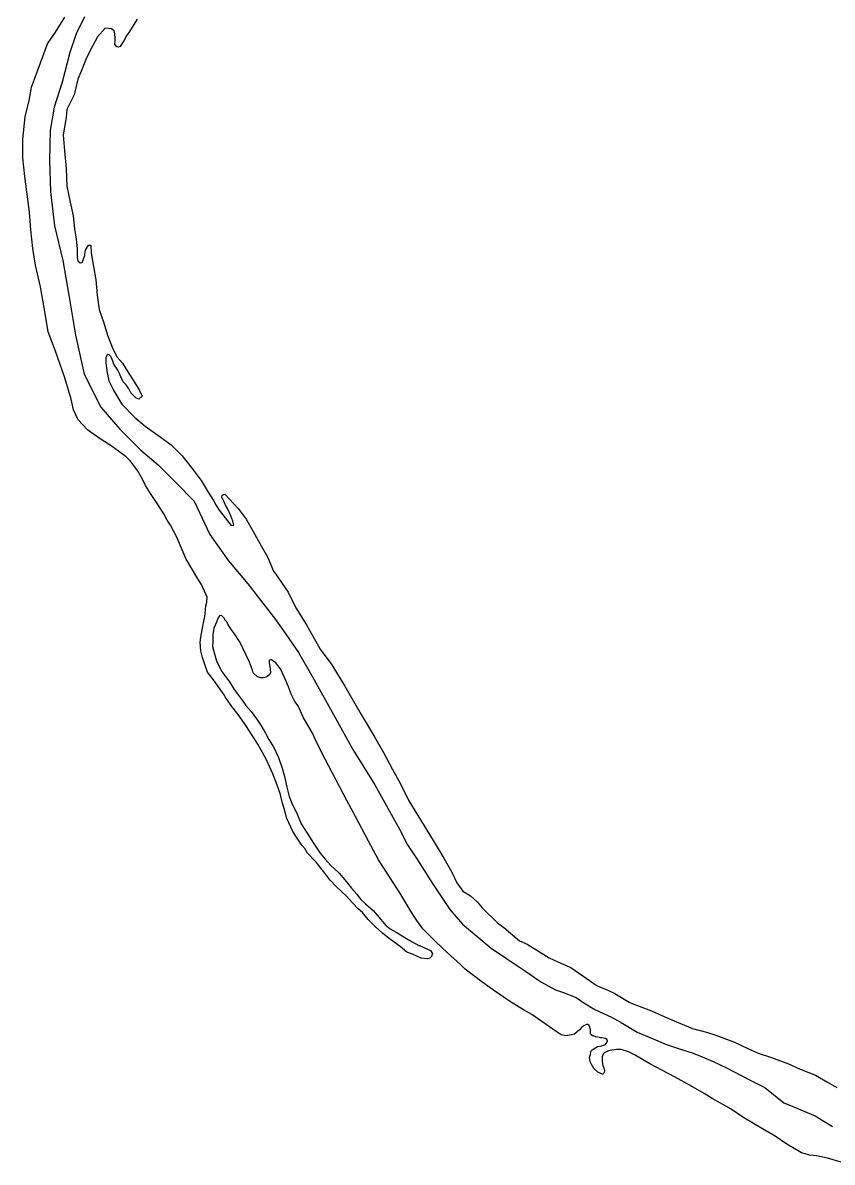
# Model space of a CAD drawing. Extents: x 31699 to 244310, y -8841 to 11474.
# Drawn here: x 148885.9 to 149098.4, y -803.3 to -504.4 of the extents above; entities that cross this region are included whole.
import ezdxf

# ---------------------------------------------------------------- set-up
doc = ezdxf.new("R2010")
doc.units = 0
doc.layers.add('R_Draft', color=7, linetype='Continuous')
doc.layers.add('R_Logo', color=7, linetype='Continuous')

msp = doc.modelspace()

# ---------------------------------------------------------------- linework, layer by layer
at = {"layer": 'R_Draft'}
for points in [[(148889.2, -567.94), (148888.48, -563.55), (148888.01, -558.68), (148887.68, -554.01), (148886.41, -544.68), (148885.88, -539.82), (148885.92, -537.95), (148885.94, -534.87), (148886.53, -529.06), (148887.53, -524.77), (148888.21, -521.29), (148888.98, -519.14), (148889.94, -516.52), (148892.38, -509.88), (148894.46, -506.78), (148896.94, -502.87)], [(148889.2, -567.94), (148888.48, -563.55), (148888.01, -558.68), (148887.68, -554.01), (148886.41, -544.68), (148885.88, -539.82), (148885.92, -537.95), (148885.94, -534.87), (148886.53, -529.06), (148887.53, -524.77), (148888.21, -521.29), (148888.98, -519.14), (148889.94, -516.52), (148892.38, -509.88), (148894.46, -506.78), (148896.94, -502.87)], [(148915.91, -503.4), (148913.76, -506.9), (148913.24, -507.64), (148912.46, -509.06), (148912.07, -509.66), (148911.42, -510.54), (148910.89, -510.75), (148910.62, -510.69), (148910.02, -510.03), (148910.14, -509.22), (148910.13, -508.36), (148910.04, -507.22), (148909.9, -506.49), (148909.16, -505.97), (148907.56, -505.79), (148905.53, -508.02), (148904.17, -510.51), (148902.68, -513.4), (148901.26, -516.9), (148900.36, -519.18), (148899.42, -523.26), (148897.48, -527.1), (148897.24, -529.24), (148896.51, -533.72), (148896.83, -537.99), (148897.3, -542.66), (148897.43, -547.26), (148898.36, -551.46), (148899.07, -555.05), (148899.45, -558.32), (148899.89, -561.18), (148900.19, -563.65), (148900.16, -565.98), (148900.37, -566.78), (148900.91, -567.38), (148901.51, -567.23), (148902.15, -565.42), (148902.14, -565.09), (148902.33, -564.02), (148903.17, -562.74), (148903.71, -562.73), (148903.8, -564.8), (148905.03, -571.79), (148905.42, -575.86), (148905.94, -579.59), (148907.19, -583.11), (148908.16, -586.3), (148909.55, -589.95), (148910.71, -592.14), (148912.06, -593.66), (148913.29, -595.71), (148915.33, -598.82), (148916.48, -600.67), (148917.24, -602.33), (148916.32, -603.14), (148915.58, -602.75), (148914.3, -601.5), (148913.69, -600.44), (148913.01, -599.38), (148912.2, -598.53), (148911.65, -597.27), (148911.3, -596.4), (148910.82, -595.48), (148909.8, -593.96), (148909.52, -593.16), (148909.18, -592.3), (148908.97, -591.9), (148908.57, -591.5), (148908.1, -591.38), (148907.65, -592.18), (148907.73, -593.52), (148907.96, -595.72), (148908.47, -598.31), (148909.77, -600.97), (148911.88, -604.41), (148915.19, -607.83), (148918.02, -610.2), (148921.98, -613.01), (148924.81, -615.11), (148927.78, -618), (148930.35, -621.3), (148932.73, -624.47)], [(148915.91, -503.4), (148913.76, -506.9), (148913.24, -507.64), (148912.46, -509.06), (148912.07, -509.66), (148911.42, -510.54), (148910.89, -510.75), (148910.62, -510.69), (148910.02, -510.03), (148910.14, -509.22), (148910.13, -508.36), (148910.04, -507.22), (148909.9, -506.49), (148909.16, -505.97), (148907.56, -505.79), (148905.53, -508.02), (148904.17, -510.51), (148902.68, -513.4), (148901.26, -516.9), (148900.36, -519.18), (148899.42, -523.26), (148897.48, -527.1), (148897.24, -529.24), (148896.51, -533.72), (148896.83, -537.99), (148897.3, -542.66), (148897.43, -547.26), (148898.36, -551.46), (148899.07, -555.05), (148899.45, -558.32), (148899.89, -561.18), (148900.19, -563.65), (148900.16, -565.98), (148900.37, -566.78), (148900.91, -567.38), (148901.51, -567.23), (148902.15, -565.42), (148902.14, -565.09), (148902.33, -564.02), (148903.17, -562.74), (148903.71, -562.73), (148903.8, -564.8), (148905.03, -571.79), (148905.42, -575.86), (148905.94, -579.59), (148907.19, -583.11), (148908.16, -586.3), (148909.55, -589.95), (148910.71, -592.14), (148912.06, -593.66), (148913.29, -595.71), (148915.33, -598.82), (148916.48, -600.67), (148917.24, -602.33), (148916.32, -603.14), (148915.58, -602.75), (148914.3, -601.5), (148913.69, -600.44), (148913.01, -599.38), (148912.2, -598.53), (148911.65, -597.27), (148911.3, -596.4), (148910.82, -595.48), (148909.8, -593.96), (148909.52, -593.16), (148909.18, -592.3), (148908.97, -591.9), (148908.57, -591.5), (148908.1, -591.38), (148907.65, -592.18), (148907.73, -593.52), (148907.96, -595.72), (148908.47, -598.31), (148909.77, -600.97), (148911.88, -604.41), (148915.19, -607.83), (148918.02, -610.2), (148921.98, -613.01), (148924.81, -615.11), (148927.78, -618), (148930.35, -621.3), (148932.73, -624.47)], [(148973.59, -733.05), (148974.54, -734.31), (148975.88, -735.56), (148977.9, -737.26), (148978.92, -738.52), (148981.29, -741.36), (148981.49, -741.42), (148982.36, -742.07), (148983.97, -742.99), (148986.66, -744.62), (148988.14, -745.53), (148989.88, -746.44), (148990.08, -746.5), (148991.02, -746.89), (148992.02, -747.34), (148992.96, -747.8), (148993.5, -748.59), (148993.25, -749.33), (148992.79, -749.8), (148992.13, -750.01), (148990.52, -749.77), (148988.18, -748.73), (148986.71, -748.22), (148984.96, -746.71), (148982.47, -744.88), (148980.39, -743.3), (148978.43, -741.46), (148976.61, -739.69), (148975.05, -737.84), (148973.97, -736.85), (148972.42, -735.21), (148970.86, -733.56), (148968.23, -731.06), (148966.48, -729.22), (148964.92, -727.17), (148962.89, -724.59), (148960.66, -722.22), (148959.91, -721.03), (148959.16, -720.11), (148957.74, -718.06), (148956.78, -716.53), (148955.2, -713.15), (148954.5, -710.56), (148954.08, -709.1), (148953.45, -706.63), (148952.69, -704.44), (148951.58, -701.45), (148950, -697.94), (148948.84, -695.82), (148947.61, -693.63), (148945.77, -690.72), (148944.14, -688.21), (148942.44, -685.83), (148940.75, -683.78), (148939.05, -681.27), (148938.98, -681), (148938.37, -680.08), (148937.49, -678.89), (148935.93, -676.77), (148934.43, -674.72), (148933.74, -673), (148933.11, -670.87), (148932.62, -669.14), (148932.46, -666.87), (148932.64, -665.54), (148933.07, -663.19), (148933.38, -661.79), (148933.69, -660.18), (148933.87, -658.38), (148933.99, -657.37), (148934.17, -656.37), (148934.29, -655.1), (148932.78, -651.71), (148931.89, -650.26), (148928.82, -645.09), (148928, -643.24), (148926.21, -639.12), (148924.64, -636.21), (148923.82, -634.88), (148922.93, -633.23), (148921.16, -630.51), (148919.4, -627.87), (148918.1, -625.75), (148917.28, -624.09), (148915.98, -621.84), (148914.15, -619.4), (148913.01, -618.28), (148910.99, -616.77), (148909.11, -615.4), (148906.76, -613.9), (148904.47, -612.33), (148902.86, -611.15), (148900.42, -608.51), (148899.19, -605.93), (148898.55, -603.13), (148896.94, -597.54), (148894.45, -590.5), (148892.58, -585.46), (148891.78, -580.66), (148890.55, -573.67), (148889.2, -567.94)], [(148973.59, -733.05), (148974.54, -734.31), (148975.88, -735.56), (148977.9, -737.26), (148978.92, -738.52), (148981.29, -741.36), (148981.49, -741.42), (148982.36, -742.07), (148983.97, -742.99), (148986.66, -744.62), (148988.14, -745.53), (148989.88, -746.44), (148990.08, -746.5), (148991.02, -746.89), (148992.02, -747.34), (148992.96, -747.8), (148993.5, -748.59), (148993.25, -749.33), (148992.79, -749.8), (148992.13, -750.01), (148990.52, -749.77), (148988.18, -748.73), (148986.71, -748.22), (148984.96, -746.71), (148982.47, -744.88), (148980.39, -743.3), (148978.43, -741.46), (148976.61, -739.69), (148975.05, -737.84), (148973.97, -736.85), (148972.42, -735.21), (148970.86, -733.56), (148968.23, -731.06), (148966.48, -729.22), (148964.92, -727.17), (148962.89, -724.59), (148960.66, -722.22), (148959.91, -721.03), (148959.16, -720.11), (148957.74, -718.06), (148956.78, -716.53), (148955.2, -713.15), (148954.5, -710.56), (148954.08, -709.1), (148953.45, -706.63), (148952.69, -704.44), (148951.58, -701.45), (148950, -697.94), (148948.84, -695.82), (148947.61, -693.63), (148945.77, -690.72), (148944.14, -688.21), (148942.44, -685.83), (148940.75, -683.78), (148939.05, -681.27), (148938.98, -681), (148938.37, -680.08), (148937.49, -678.89), (148935.93, -676.77), (148934.43, -674.72), (148933.74, -673), (148933.11, -670.87), (148932.62, -669.14), (148932.46, -666.87), (148932.64, -665.54), (148933.07, -663.19), (148933.38, -661.79), (148933.69, -660.18), (148933.87, -658.38), (148933.99, -657.37), (148934.17, -656.37), (148934.29, -655.1), (148932.78, -651.71), (148931.89, -650.26), (148928.82, -645.09), (148928, -643.24), (148926.21, -639.12), (148924.64, -636.21), (148923.82, -634.88), (148922.93, -633.23), (148921.16, -630.51), (148919.4, -627.87), (148918.1, -625.75), (148917.28, -624.09), (148915.98, -621.84), (148914.15, -619.4), (148913.01, -618.28), (148910.99, -616.77), (148909.11, -615.4), (148906.76, -613.9), (148904.47, -612.33), (148902.86, -611.15), (148900.42, -608.51), (148899.19, -605.93), (148898.55, -603.13), (148896.94, -597.54), (148894.45, -590.5), (148892.58, -585.46), (148891.78, -580.66), (148890.55, -573.67), (148889.2, -567.94)], [(148932.73, -624.47), (148934.56, -627.52), (148935.93, -629.7), (148936.61, -630.83), (148937.43, -632.22), (148939.05, -634.26), (148940.61, -636.31), (148941.28, -636.17), (148941.06, -635.17), (148940.51, -633.71), (148939.62, -631.79), (148939, -630.79), (148938.66, -629.86), (148938.11, -628.8), (148938.24, -628.33), (148938.9, -628.06), (148940.18, -629.37), (148942.48, -631.81), (148944.58, -634.59), (148945.95, -637.04), (148948.13, -641.01), (148950.11, -644.52), (148951.69, -648.24), (148952.24, -648.97), (148955.56, -653.79), (148957.62, -657.9), (148960.41, -662.34), (148963.96, -668.69), (148967.08, -672.86), (148970.49, -678.42), (148974.72, -685.83), (148978.26, -691.72), (148980.58, -695.83), (148982.97, -700.27), (148984.95, -703.85), (148987.28, -708.55), (148993.68, -718.94), (148996.41, -723.58), (148998.53, -727.22), (148999.9, -730.01), (149001.46, -732.19), (149003.47, -733.43), (149005.22, -735), (149006.51, -736.59), (149010.56, -740.54), (149012.17, -741.78), (149016.35, -745.26), (149018.36, -746.17), (149024.13, -749.69), (149026.41, -750.79), (149029.76, -752.21), (149034.93, -755.88), (149036.48, -756.92), (149037.61, -757.38), (149039.49, -758.22), (149041.36, -759.06), (149045.12, -761.34), (149045.93, -761.73), (149047.73, -762.37), (149050.94, -763.59), (149055.3, -765.53), (149058.58, -766.96), (149061.72, -768.25), (149065.4, -769.26), (149067.87, -770.03), (149072.75, -771.83), (149076.31, -773.51), (149078.98, -774.74), (149082.46, -775.83), (149086.94, -777.5), (149090.02, -778.93), (149094.04, -780.54), (149097.19, -782.36), (149099.67, -783.73)], [(148932.73, -624.47), (148934.56, -627.52), (148935.93, -629.7), (148936.61, -630.83), (148937.43, -632.22), (148939.05, -634.26), (148940.61, -636.31), (148941.28, -636.17), (148941.06, -635.17), (148940.51, -633.71), (148939.62, -631.79), (148939, -630.79), (148938.66, -629.86), (148938.11, -628.8), (148938.24, -628.33), (148938.9, -628.06), (148940.18, -629.37), (148942.48, -631.81), (148944.58, -634.59), (148945.95, -637.04), (148948.13, -641.01), (148950.11, -644.52), (148951.69, -648.24), (148952.24, -648.97), (148955.56, -653.79), (148957.62, -657.9), (148960.41, -662.34), (148963.96, -668.69), (148967.08, -672.86), (148970.49, -678.42), (148974.72, -685.83), (148978.26, -691.72), (148980.58, -695.83), (148982.97, -700.27), (148984.95, -703.85), (148987.28, -708.55), (148993.68, -718.94), (148996.41, -723.58), (148998.53, -727.22), (148999.9, -730.01), (149001.46, -732.19), (149003.47, -733.43), (149005.22, -735), (149006.51, -736.59), (149010.56, -740.54), (149012.17, -741.78), (149016.35, -745.26), (149018.36, -746.17), (149024.13, -749.69), (149026.41, -750.79), (149029.76, -752.21), (149034.93, -755.88), (149036.48, -756.92), (149037.61, -757.38), (149039.49, -758.22), (149041.36, -759.06), (149045.12, -761.34), (149045.93, -761.73), (149047.73, -762.37), (149050.94, -763.59), (149055.3, -765.53), (149058.58, -766.96), (149061.72, -768.25), (149065.4, -769.26), (149067.87, -770.03), (149072.75, -771.83), (149076.31, -773.51), (149078.98, -774.74), (149082.46, -775.83), (149086.94, -777.5), (149090.02, -778.93), (149094.04, -780.54), (149097.19, -782.36), (149099.67, -783.73)], [(149021.9, -766.28), (149019.55, -764.58), (149017.33, -763.34), (149013.71, -761.12), (149010.35, -758.83), (149008.6, -757.59), (149006.45, -756.02), (149002.01, -752.68), (149000.8, -751.43), (148997.43, -748.4), (148994.26, -745.44), (148990.95, -742.09), (148989.39, -739.9), (148988.3, -738.38), (148984.89, -732.69), (148981.36, -727.27), (148979.31, -724.02), (148976.65, -719.12), (148973.23, -712.63), (148970.98, -708.39), (148965.3, -697.58), (148963.18, -693.48), (148961.87, -690.62), (148959.62, -686.78), (148958.18, -683.6), (148957.3, -682.41), (148956.48, -680.69), (148955.65, -678.63), (148954.96, -676.9), (148953.52, -673.92), (148952.98, -673.06), (148952.43, -672.46), (148952.43, -672.4), (148951.22, -671.55), (148950.89, -671.55), (148950.69, -671.62), (148950.56, -671.76), (148950.56, -672.02), (148950.57, -672.42), (148950.64, -672.76), (148950.72, -673.36), (148950.86, -674.09), (148950.94, -674.82), (148950.68, -675.49), (148950.28, -675.7), (148949.76, -676.04), (148949.09, -676.25), (148948.43, -676.26), (148947.49, -675.94), (148946.41, -674.95), (148946.2, -674.22), (148945.44, -672.1), (148943.66, -668.45), (148942.97, -666.99), (148941.48, -664.74), (148940.66, -663.69), (148939.85, -662.3), (148939.44, -661.57), (148938.96, -661.04), (148938.83, -660.64), (148938.76, -660.58), (148938.35, -660.11), (148938.08, -659.85), (148937.55, -659.99), (148937.16, -660.53), (148936.71, -661.67), (148936.07, -663.22), (148935.82, -664.89), (148935.78, -666.83), (148935.74, -668.03), (148936.23, -669.96), (148936.79, -671.75), (148938.09, -674.47), (148940.13, -677.31), (148941.42, -679.3), (148943.45, -682.07), (148944.47, -683.53), (148945.82, -685.04), (148947.25, -686.96), (148948.4, -688.68), (148949.63, -690.73), (148950.52, -692.45), (148951.81, -694.51), (148953.05, -697.16), (148954.09, -700.22), (148954.65, -702.14), (148955.22, -704.94), (148955.86, -707.4), (148956.75, -709.59), (148957.85, -711.78), (148959.02, -714.57), (148960.52, -717.02), (148962.22, -719.6), (148963.98, -722.24), (148965.27, -723.82), (148966.69, -725.41), (148967.7, -726.39), (148968.98, -727.51), (148970.47, -729.23), (148972.17, -731.47), (148973.59, -733.05)], [(149021.9, -766.28), (149019.55, -764.58), (149017.33, -763.34), (149013.71, -761.12), (149010.35, -758.83), (149008.6, -757.59), (149006.45, -756.02), (149002.01, -752.68), (149000.8, -751.43), (148997.43, -748.4), (148994.26, -745.44), (148990.95, -742.09), (148989.39, -739.9), (148988.3, -738.38), (148984.89, -732.69), (148981.36, -727.27), (148979.31, -724.02), (148976.65, -719.12), (148973.23, -712.63), (148970.98, -708.39), (148965.3, -697.58), (148963.18, -693.48), (148961.87, -690.62), (148959.62, -686.78), (148958.18, -683.6), (148957.3, -682.41), (148956.48, -680.69), (148955.65, -678.63), (148954.96, -676.9), (148953.52, -673.92), (148952.98, -673.06), (148952.43, -672.46), (148952.43, -672.4), (148951.22, -671.55), (148950.89, -671.55), (148950.69, -671.62), (148950.56, -671.76), (148950.56, -672.02), (148950.57, -672.42), (148950.64, -672.76), (148950.72, -673.36), (148950.86, -674.09), (148950.94, -674.82), (148950.68, -675.49), (148950.28, -675.7), (148949.76, -676.04), (148949.09, -676.25), (148948.43, -676.26), (148947.49, -675.94), (148946.41, -674.95), (148946.2, -674.22), (148945.44, -672.1), (148943.66, -668.45), (148942.97, -666.99), (148941.48, -664.74), (148940.66, -663.69), (148939.85, -662.3), (148939.44, -661.57), (148938.96, -661.04), (148938.83, -660.64), (148938.76, -660.58), (148938.35, -660.11), (148938.08, -659.85), (148937.55, -659.99), (148937.16, -660.53), (148936.71, -661.67), (148936.07, -663.22), (148935.82, -664.89), (148935.78, -666.83), (148935.74, -668.03), (148936.23, -669.96), (148936.79, -671.75), (148938.09, -674.47), (148940.13, -677.31), (148941.42, -679.3), (148943.45, -682.07), (148944.47, -683.53), (148945.82, -685.04), (148947.25, -686.96), (148948.4, -688.68), (148949.63, -690.73), (148950.52, -692.45), (148951.81, -694.51), (148953.05, -697.16), (148954.09, -700.22), (148954.65, -702.14), (148955.22, -704.94), (148955.86, -707.4), (148956.75, -709.59), (148957.85, -711.78), (148959.02, -714.57), (148960.52, -717.02), (148962.22, -719.6), (148963.98, -722.24), (148965.27, -723.82), (148966.69, -725.41), (148967.7, -726.39), (148968.98, -727.51), (148970.47, -729.23), (148972.17, -731.47), (148973.59, -733.05)], [(149100.75, -803.34), (149097.21, -802.32), (149094.27, -801.7), (149092.6, -801.46), (149090.4, -800.89), (149086.51, -798.61), (149083.48, -796.51), (149080.13, -794.62), (149074.96, -791.56), (149071.87, -789.4), (149066.91, -786.6), (149064.83, -785.29), (149061.27, -783.28), (149057.05, -780.93), (149053.83, -779.24), (149050.54, -777.55), (149046.65, -775.27), (149044.91, -774.36), (149043.04, -773.79), (149041.77, -773.74), (149040.58, -773.96), (149039.71, -774.1), (149038.72, -774.52), (149038.26, -774.99), (149038.01, -775.66), (149038.01, -775.86), (149038.02, -776.87), (149038.1, -777.53), (149038.24, -778), (149038.45, -778.59), (149038.66, -779.39), (149038.59, -779.73), (149038.4, -780.06), (149038.2, -780.27), (149038, -780.2), (149037.47, -780.01), (149036.93, -779.68), (149035.85, -778.77), (149035.51, -778.17), (149035.1, -777.57), (149034.9, -776.98), (149034.68, -775.84), (149034.94, -775.04), (149035.06, -774.37), (149035.19, -774.03), (149035.38, -773.83), (149035.85, -773.56), (149036.51, -773.15), (149036.77, -773.01), (149037.63, -772.86), (149037.96, -772.79), (149038.36, -772.65), (149038.89, -772.45), (149039.09, -772.18), (149039.41, -771.57), (149039.41, -771.44), (149039.21, -771.17), (149038.8, -770.91), (149038, -770.72), (149037.6, -770.73), (149036.87, -770.54), (149036.4, -770.48), (149035.73, -770.22), (149035.53, -770.16), (149035.13, -769.9), (149035.06, -769.83), (149034.92, -769.56), (149034.98, -769.1), (149034.98, -768.56), (149034.91, -768.3), (149034.77, -767.9), (149034.63, -767.5), (149034.49, -767.37), (149034.23, -767.24), (149033.89, -767.18), (149033.23, -767.59), (149032.71, -767.93), (149032.05, -768.6), (149030.8, -769.76), (149028.61, -770.19), (149027.28, -769.94), (149026.2, -769.22), (149021.9, -766.28)], [(149100.75, -803.34), (149097.21, -802.32), (149094.27, -801.7), (149092.6, -801.46), (149090.4, -800.89), (149086.51, -798.61), (149083.48, -796.51), (149080.13, -794.62), (149074.96, -791.56), (149071.87, -789.4), (149066.91, -786.6), (149064.83, -785.29), (149061.27, -783.28), (149057.05, -780.93), (149053.83, -779.24), (149050.54, -777.55), (149046.65, -775.27), (149044.91, -774.36), (149043.04, -773.79), (149041.77, -773.74), (149040.58, -773.96), (149039.71, -774.1), (149038.72, -774.52), (149038.26, -774.99), (149038.01, -775.66), (149038.01, -775.86), (149038.02, -776.87), (149038.1, -777.53), (149038.24, -778), (149038.45, -778.59), (149038.66, -779.39), (149038.59, -779.73), (149038.4, -780.06), (149038.2, -780.27), (149038, -780.2), (149037.47, -780.01), (149036.93, -779.68), (149035.85, -778.77), (149035.51, -778.17), (149035.1, -777.57), (149034.9, -776.98), (149034.68, -775.84), (149034.94, -775.04), (149035.06, -774.37), (149035.19, -774.03), (149035.38, -773.83), (149035.85, -773.56), (149036.51, -773.15), (149036.77, -773.01), (149037.63, -772.86), (149037.96, -772.79), (149038.36, -772.65), (149038.89, -772.45), (149039.09, -772.18), (149039.41, -771.57), (149039.41, -771.44), (149039.21, -771.17), (149038.8, -770.91), (149038, -770.72), (149037.6, -770.73), (149036.87, -770.54), (149036.4, -770.48), (149035.73, -770.22), (149035.53, -770.16), (149035.13, -769.9), (149035.06, -769.83), (149034.92, -769.56), (149034.98, -769.1), (149034.98, -768.56), (149034.91, -768.3), (149034.77, -767.9), (149034.63, -767.5), (149034.49, -767.37), (149034.23, -767.24), (149033.89, -767.18), (149033.23, -767.59), (149032.71, -767.93), (149032.05, -768.6), (149030.8, -769.76), (149028.61, -770.19), (149027.28, -769.94), (149026.2, -769.22), (149021.9, -766.28)]]:
    msp.add_lwpolyline(points, dxfattribs=at)
at = {"layer": 'R_Logo'}
for points in [[(148902.13, -502.8), (148899.86, -507.3), (148898.27, -512.2), (148896.25, -519.91), (148894.14, -526.48), (148893.1, -532.64), (148892.94, -540.45), (148893.19, -548.59), (148894.25, -557.66), (148896.44, -566.77), (148897.97, -575.83), (148899.71, -586.36), (148901.99, -596.6), (148906.37, -605.22), (148911.37, -610.96), (148916.84, -616.49), (148921.42, -620.36), (148926.15, -625.1), (148930.87, -629.91), (148934.99, -638.6), (148939.88, -645.54), (148945.02, -651.54), (148952.21, -660.92), (148954.99, -664.75), (148958.25, -669.58), (148962.41, -676.8), (148967.53, -686), (148972.52, -695.01), (148978.37, -704.34), (148984.79, -715.93), (148986.91, -720.04), (148989.5, -724.01), (148993.44, -730.23), (148998.06, -737.04), (149001.31, -740.87), (149005.15, -744.02), (149008.86, -747.17), (149012.89, -749.92), (149017.92, -753.18), (149021.08, -755.41), (149022.09, -756.06), (149025.78, -758.15), (149027.65, -758.72), (149031.2, -760.14), (149033.21, -761.51), (149036.1, -763.27), (149040.52, -765.28), (149043, -766.65), (149047.23, -769.26), (149051.38, -771), (149054.66, -772.35), (149058.87, -773.76), (149061.68, -774.66), (149063.69, -775.43), (149067.17, -776.92), (149070.85, -778.67), (149076.69, -781.72), (149080.71, -783.73)], [(148902.13, -502.8), (148899.86, -507.3), (148898.27, -512.2), (148896.25, -519.91), (148894.14, -526.48), (148893.1, -532.64), (148892.94, -540.45), (148893.19, -548.59), (148894.25, -557.66), (148896.44, -566.77), (148897.97, -575.83), (148899.71, -586.36), (148901.99, -596.6), (148906.37, -605.22), (148911.37, -610.96), (148916.84, -616.49), (148921.42, -620.36), (148926.15, -625.1), (148930.87, -629.91), (148934.99, -638.6), (148939.88, -645.54), (148945.02, -651.54), (148952.21, -660.92), (148954.99, -664.75), (148958.25, -669.58), (148962.41, -676.8), (148967.53, -686), (148972.52, -695.01), (148978.37, -704.34), (148984.79, -715.93), (148986.91, -720.04), (148989.5, -724.01), (148993.44, -730.23), (148998.06, -737.04), (149001.31, -740.87), (149005.15, -744.02), (149008.86, -747.17), (149012.89, -749.92), (149017.92, -753.18), (149021.08, -755.41), (149022.09, -756.06), (149025.78, -758.15), (149027.65, -758.72), (149031.2, -760.14), (149033.21, -761.51), (149036.1, -763.27), (149040.52, -765.28), (149043, -766.65), (149047.23, -769.26), (149051.38, -771), (149054.66, -772.35), (149058.87, -773.76), (149061.68, -774.66), (149063.69, -775.43), (149067.17, -776.92), (149070.85, -778.67), (149076.69, -781.72), (149080.71, -783.73)], [(149080.71, -783.73), (149085.76, -787.8), (149088.1, -788.7), (149093.92, -791.15), (149098.49, -793.96)], [(149080.71, -783.73), (149085.76, -787.8), (149088.1, -788.7), (149093.92, -791.15), (149098.49, -793.96)]]:
    msp.add_lwpolyline(points, dxfattribs=at)

doc.saveas('drawing.dxf')
